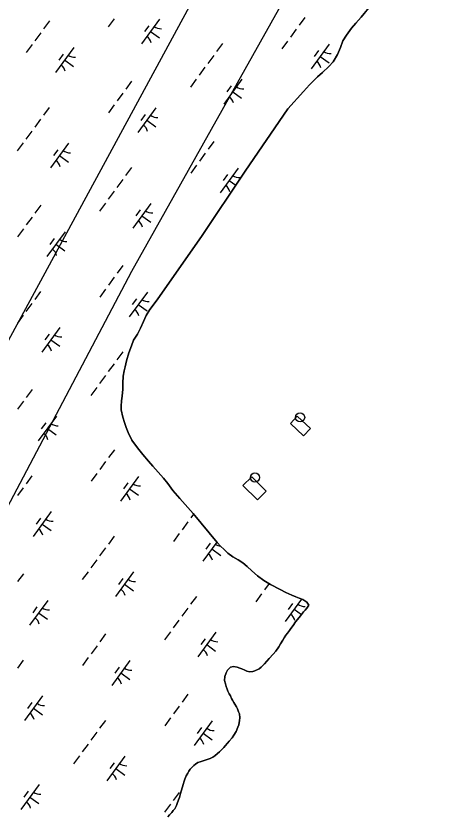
# Model space of a CAD drawing. Extents: x 3905714 to 3926767, y 183354 to 205755.
# Drawn here: x 3921399 to 3922095, y 196531 to 197837 of the extents above; entities that cross this region are included whole.
import ezdxf

# ---------------------------------------------------------------- set-up
doc = ezdxf.new("R2010")
doc.units = 0
for name, color, linetype in [('V-CHAN-DOCK', 7, 'Continuous'), ('V-DOMW-TANK', 7, 'Continuous'), ('V-TOPO-GNAM-IDEN', 7, 'Continuous'), ('V-TOPO-SHOR', 7, 'Continuous'), ('V-UTIL-LINE', 7, 'Continuous'), ('V-WETL-SWMP', 7, 'Continuous')]:
    doc.layers.add(name, color=color, linetype=linetype)

msp = doc.modelspace()

# ---------------------------------------------------------------- linework, layer by layer
at = {"layer": 'V-CHAN-DOCK'}
for points in [[(3921857.1, 197183.3), (3921878.6, 197163.3), (3921867.6, 197151.4), (3921846, 197171.4)], [(3921784, 197083.4), (3921806.3, 197061.1), (3921792.1, 197046.8), (3921768.6, 197070.3), (3921782.9, 197084.5)]]:
    msp.add_lwpolyline(points, close=True, dxfattribs=at)
at = {"layer": 'V-DOMW-TANK'}
for centre in [(3921861.8, 197181.5), (3921788.2, 197083.3)]:
    msp.add_circle(centre, 7.5, dxfattribs=at)
at = {"layer": 'V-TOPO-SHOR'}
for points in [[(3921876.3, 196874.8), (3921872.6, 196879.9), (3921866.4, 196884.2), (3921860.1, 196886.5), (3921854.7, 196888.5), (3921848.1, 196891.2), (3921838.5, 196895.6), (3921829.2, 196900.5), (3921813.8, 196908.7), (3921802.9, 196915.4), (3921792.2, 196922.6), (3921783.3, 196930.9), (3921775.7, 196938.3), (3921768.3, 196943.8), (3921760.8, 196948.7), (3921752, 196953.6), (3921744.2, 196959.8), (3921737.2, 196966.1), (3921732.4, 196970.8), (3921726.6, 196977.1), (3921687.2, 197024.8), (3921665.6, 197048.8), (3921654.4, 197062.3), (3921646, 197073.3), (3921639, 197082.2), (3921630.3, 197092.2), (3921621.8, 197102), (3921614.8, 197110), (3921605.4, 197121), (3921599, 197129), (3921591.7, 197138), (3921587.4, 197144.2), (3921581.4, 197156.7), (3921578.1, 197164.9), (3921575.2, 197173.1), (3921572.7, 197181.7), (3921570.2, 197194), (3921569.9, 197199.6), (3921570.7, 197208.6), (3921571.7, 197216.2), (3921572.7, 197227.5), (3921572.7, 197237.1), (3921573.5, 197248.6), (3921574.7, 197257.5), (3921576.3, 197263.8), (3921578.7, 197273.7), (3921582.7, 197286.9), (3921586.6, 197298.4), (3921590.3, 197307.4), (3921596.6, 197317.3), (3921601.7, 197327), (3921606.4, 197337.9), (3921610.9, 197347.8), (3921616.8, 197357.4), (3921625.2, 197368.8), (3921629.8, 197375.1), (3921701.1, 197476.9), (3921772.2, 197583.5), (3921841.6, 197684.8), (3921867.6, 197713.2), (3921877, 197724.2), (3921882.7, 197729.9), (3921890.3, 197737.3), (3921898.5, 197744.4), (3921908.7, 197754.2), (3921915.5, 197761.7), (3921922.8, 197773.6), (3921927.5, 197785.1), (3921931.4, 197796), (3921937.5, 197805.5), (3921945.4, 197816.8), (3921952.6, 197824.8), (3921961.6, 197834.9), (3922001.4, 197883.8)], [(3921646.2, 196529.4), (3921649, 196532.7), (3921652.4, 196536.7), (3921654.9, 196539.7), (3921657.5, 196542.3), (3921660.3, 196547.8), (3921661.5, 196551.1), (3921663.6, 196557), (3921664.9, 196561.3), (3921666.7, 196567.3), (3921667.7, 196571.6), (3921669.8, 196578.2), (3921671, 196582.3), (3921672.8, 196587.6), (3921673.9, 196591.2), (3921676.2, 196596.5), (3921678.5, 196601), (3921680.3, 196604.1), (3921682.5, 196607.1), (3921684.8, 196609.6), (3921688.7, 196613.2), (3921691.5, 196615.4), (3921695.3, 196618), (3921699.1, 196619.2), (3921705.2, 196621.2), (3921712, 196623.5), (3921715.3, 196624.5), (3921719.6, 196626.8), (3921723, 196629), (3921727.3, 196632.8), (3921730.3, 196635.6), (3921733.1, 196638.4), (3921737.5, 196642.4), (3921739.8, 196645.5), (3921743.6, 196649.8), (3921746.4, 196652.8), (3921751, 196658.6), (3921754, 196662.9), (3921757.6, 196669), (3921760.2, 196675.6), (3921761.7, 196679.9), (3921763, 196686.5), (3921763.5, 196690.8), (3921763, 196697.4), (3921761.5, 196700.7), (3921759.5, 196705.5), (3921758, 196708.8), (3921755.5, 196713.1), (3921754, 196716.2), (3921751.7, 196719.7), (3921750.2, 196722.5), (3921748.2, 196727.1), (3921746.4, 196730.1), (3921743.9, 196734.7), (3921742.9, 196737.8), (3921741.1, 196742.3), (3921739.9, 196746.4), (3921738.4, 196752.2), (3921738.9, 196758.3), (3921741.2, 196764.7), (3921743.2, 196769), (3921748.1, 196773.5), (3921753.4, 196775), (3921759, 196774), (3921763.5, 196772.2), (3921766.8, 196770.9), (3921771.7, 196768.9), (3921775.2, 196767.3), (3921779.8, 196766), (3921784.8, 196766.5), (3921788.1, 196767.8), (3921795.3, 196771.3), (3921798.6, 196773.8), (3921803.9, 196779.4), (3921811.5, 196787.7), (3921817.7, 196794.8), (3921822, 196799.9), (3921827.3, 196807.2), (3921829.9, 196811.8), (3921833.7, 196817.9), (3921835.8, 196821.4), (3921838.8, 196826.2), (3921841.1, 196829.2), (3921844.4, 196833.8), (3921846.5, 196836.8), (3921850.3, 196841.9), (3921854.4, 196847.5), (3921857.7, 196851.5), (3921862.5, 196857.6), (3921867.6, 196864.1), (3921869.9, 196866.7), (3921872.7, 196870.2), (3921876.3, 196874.8)]]:
    msp.add_lwpolyline(points, dxfattribs=at)
at = {"layer": 'V-UTIL-LINE'}
for points in [[(3915141.9, 186857.8), (3915602.3, 187412.4), (3917208.6, 188427.2), (3918201.9, 190592.4), (3918499.5, 191341.7), (3918705.2, 192156.6), (3920335.2, 195367.3), (3921815.2, 198099.7), (3922187.2, 198661.6)], [(3919053.8, 189827.1), (3918313.5, 190612.1), (3918520.5, 191058.3), (3918753.9, 192077.3), (3920478.5, 195285.3), (3921148.4, 196586.7), (3921587.5, 197419.9), (3921944.6, 198057.5)]]:
    msp.add_lwpolyline(points, dxfattribs=at)
at = {"layer": 'V-WETL-SWMP'}
for p, q in [((3922001.4, 197883.8), (3921961.6, 197834.9)), ((3921558.4, 197831.8), (3921548.9, 197818.9)), ((3921632.6, 197831.5), (3921603, 197791.1)), ((3921869.6, 197834.3), (3921860.2, 197821.4)), ((3921961.6, 197834.9), (3921952.6, 197824.8)), ((3921453, 197828.5), (3921443.5, 197815.6)), ((3921615.1, 197820.7), (3921608, 197811)), ((3921945.4, 197816.8), (3921937.5, 197805.5)), ((3921952.6, 197824.8), (3921945.4, 197816.8)), ((3921438.8, 197809.2), (3921429.3, 197796.2)), ((3921617.8, 197811.3), (3921632.3, 197800.7)), ((3921855.5, 197815), (3921846, 197802.1)), ((3921937.5, 197805.5), (3921931.4, 197796)), ((3921735.1, 197791.6), (3921725.7, 197778.7)), ((3921841.3, 197795.6), (3921831.8, 197782.7)), ((3921909.3, 197790.8), (3921879.7, 197750.5)), ((3921931.4, 197796), (3921927.5, 197785.1)), ((3921424.6, 197789.8), (3921415.1, 197776.9)), ((3921492.6, 197785), (3921463.1, 197744.6)), ((3921891.8, 197780), (3921884.7, 197770.3)), ((3921927.5, 197785.1), (3921922.8, 197773.6)), ((3921475.2, 197774.2), (3921468.1, 197764.5)), ((3921477.8, 197764.8), (3921492.4, 197754.2)), ((3921720.9, 197772.2), (3921711.5, 197759.3)), ((3921894.5, 197770.6), (3921909, 197760)), ((3921922.8, 197773.6), (3921915.5, 197761.7)), ((3921706.7, 197752.9), (3921697.3, 197739.9)), ((3921908.7, 197754.2), (3921898.5, 197744.4)), ((3921915.5, 197761.7), (3921908.7, 197754.2)), ((3921898.5, 197744.4), (3921890.3, 197737.3)), ((3921587.1, 197730.2), (3921577.7, 197717.3)), ((3921692.6, 197733.5), (3921683.1, 197720.6)), ((3921766.7, 197733.2), (3921737.2, 197692.8)), ((3921882.7, 197729.9), (3921877, 197724.2)), ((3921890.3, 197737.3), (3921882.7, 197729.9)), ((3921749.3, 197722.4), (3921742.2, 197712.7)), ((3921752, 197713), (3921766.5, 197702.4)), ((3921867.6, 197713.2), (3921841.6, 197684.8)), ((3921877, 197724.2), (3921867.6, 197713.2)), ((3921573, 197710.8), (3921563.5, 197697.9)), ((3921452.6, 197687.4), (3921443.2, 197674.5)), ((3921558.8, 197691.5), (3921549.3, 197678.6)), ((3921626.8, 197686.7), (3921597.2, 197646.3)), ((3921609.3, 197675.9), (3921602.2, 197666.2)), ((3921841.6, 197684.8), (3921772.2, 197583.5)), ((3921438.4, 197668.1), (3921429, 197655.2)), ((3921612, 197666.5), (3921626.5, 197655.8)), ((3921424.2, 197648.7), (3921414.8, 197635.8)), ((3921410.1, 197629.4), (3921400.6, 197616.5)), ((3921484.2, 197629), (3921454.7, 197588.7)), ((3921721.3, 197631.9), (3921711.9, 197619)), ((3921466.8, 197618.3), (3921459.7, 197608.6)), ((3921469.5, 197608.9), (3921484, 197598.2)), ((3921707.1, 197612.5), (3921697.7, 197599.6)), ((3921586.8, 197589.1), (3921577.3, 197576.2)), ((3921693, 197593.2), (3921683.5, 197580.3)), ((3921772.2, 197583.5), (3921701.1, 197476.9)), ((3921761, 197588.3), (3921731.4, 197548)), ((3921572.6, 197569.8), (3921563.2, 197556.9)), ((3921743.5, 197577.6), (3921736.4, 197567.9)), ((3921746.2, 197568.2), (3921756.8, 197560.4)), ((3921558.4, 197550.4), (3921549, 197537.5)), ((3921544.2, 197531.1), (3921534.8, 197518.2)), ((3921618.4, 197530.7), (3921588.9, 197490.4)), ((3921438.8, 197527.8), (3921429.4, 197514.9)), ((3921601, 197520), (3921593.9, 197510.3)), ((3921424.6, 197508.4), (3921415.2, 197495.5)), ((3921603.7, 197510.6), (3921618.2, 197499.9)), ((3921410.5, 197489), (3921401, 197476.1)), ((3921478.5, 197484.2), (3921448.9, 197443.9)), ((3921701.1, 197476.9), (3921629.8, 197375.1)), ((3921461, 197473.4), (3921453.9, 197463.8)), ((3921463.7, 197464), (3921478.2, 197453.4)), ((3921573, 197429.5), (3921563.6, 197416.6)), ((3921558.8, 197410.1), (3921549.4, 197397.2)), ((3921438.5, 197386.7), (3921429, 197373.8)), ((3921544.6, 197390.7), (3921535.2, 197377.8)), ((3921612.7, 197385.9), (3921583.1, 197345.6)), ((3921595.2, 197375.1), (3921588.1, 197365.5)), ((3921629.8, 197375.1), (3921625.2, 197368.8)), ((3921424.3, 197367.3), (3921414.8, 197354.4)), ((3921597.9, 197365.7), (3921612.4, 197355.1)), ((3921625.2, 197368.8), (3921616.8, 197357.4)), ((3921410.1, 197348), (3921400.7, 197335.1)), ((3921610.9, 197347.8), (3921606.4, 197337.9)), ((3921616.8, 197357.4), (3921610.9, 197347.8)), ((3921606.4, 197337.9), (3921601.7, 197327)), ((3921470.1, 197328.3), (3921440.6, 197288)), ((3921601.7, 197327), (3921596.6, 197317.3)), ((3921452.7, 197317.5), (3921445.6, 197307.8)), ((3921455.3, 197308.1), (3921469.9, 197297.5)), ((3921590.3, 197307.4), (3921586.6, 197298.4)), ((3921596.6, 197317.3), (3921590.3, 197307.4)), ((3921586.6, 197298.4), (3921582.7, 197286.9)), ((3921572.7, 197288.4), (3921563.2, 197275.5)), ((3921582.7, 197286.9), (3921578.7, 197273.7)), ((3921558.5, 197269), (3921549, 197256.1)), ((3921578.7, 197273.7), (3921576.3, 197263.8)), ((3921574.7, 197257.5), (3921573.5, 197248.6)), ((3921576.3, 197263.8), (3921574.7, 197257.5)), ((3921544.3, 197249.7), (3921534.8, 197236.8)), ((3921573.5, 197248.6), (3921572.7, 197237.1)), ((3921530.1, 197230.3), (3921520.7, 197217.4)), ((3921572.7, 197237.1), (3921572.7, 197227.5)), ((3921424.7, 197227), (3921415.2, 197214.1)), ((3921571.7, 197216.2), (3921570.7, 197208.6)), ((3921572.7, 197227.5), (3921571.7, 197216.2)), ((3921410.5, 197207.7), (3921401.1, 197194.8)), ((3921570.7, 197208.6), (3921569.9, 197199.6)), ((3921569.9, 197199.6), (3921570.2, 197194)), ((3921570.2, 197194), (3921572.7, 197181.7)), ((3921464.3, 197183.5), (3921434.8, 197143.1)), ((3921572.7, 197181.7), (3921575.2, 197173.1)), ((3921446.9, 197172.7), (3921439.8, 197163)), ((3921449.6, 197163.3), (3921464.1, 197152.7)), ((3921575.2, 197173.1), (3921578.1, 197164.9)), ((3921578.1, 197164.9), (3921581.4, 197156.7)), ((3921581.4, 197156.7), (3921587.4, 197144.2)), ((3921587.4, 197144.2), (3921591.7, 197138)), ((3921591.7, 197138), (3921599, 197129)), ((3921558.9, 197128.7), (3921549.4, 197115.8)), ((3921599, 197129), (3921605.4, 197121)), ((3921605.4, 197121), (3921614.8, 197110)), ((3921544.7, 197109.4), (3921535.2, 197096.5)), ((3921614.8, 197110), (3921621.8, 197102)), ((3921621.8, 197102), (3921630.3, 197092.2)), ((3921424.3, 197086), (3921414.9, 197073.1)), ((3921530.5, 197090), (3921521.1, 197077.1)), ((3921598.5, 197085.2), (3921569, 197044.8)), ((3921630.3, 197092.2), (3921639, 197082.2)), ((3921581.1, 197074.4), (3921574, 197064.7)), ((3921639, 197082.2), (3921646, 197073.3)), ((3921646, 197073.3), (3921654.4, 197062.3)), ((3921410.2, 197066.6), (3921400.7, 197053.7)), ((3921583.7, 197065), (3921598.3, 197054.4)), ((3921654.4, 197062.3), (3921665.6, 197048.8)), ((3921665.6, 197048.8), (3921687.2, 197024.8)), ((3921456, 197027.6), (3921426.4, 196987.2)), ((3921688.1, 197023.6), (3921683.6, 197017.5)), ((3921687.2, 197024.8), (3921726.6, 196977.1)), ((3921438.5, 197016.8), (3921431.4, 197007.1)), ((3921441.2, 197007.4), (3921455.7, 196996.7)), ((3921678.9, 197011.1), (3921669.4, 196998.1)), ((3921558.5, 196987.7), (3921549.1, 196974.7)), ((3921664.7, 196991.7), (3921655.2, 196978.8)), ((3921544.3, 196968.3), (3921534.9, 196955.4)), ((3921726, 196977.7), (3921703.1, 196946.5)), ((3921715.2, 196976.1), (3921708.1, 196966.4)), ((3921726.6, 196977.1), (3921732.4, 196970.8)), ((3921732.4, 196970.8), (3921737.2, 196966.1)), ((3921717.9, 196966.7), (3921732.4, 196956.1)), ((3921737.2, 196966.1), (3921744.2, 196959.8)), ((3921744.2, 196959.8), (3921752, 196953.6)), ((3921530.2, 196948.9), (3921520.7, 196936)), ((3921752, 196953.6), (3921760.8, 196948.7)), ((3921760.8, 196948.7), (3921768.4, 196943.8)), ((3921768.4, 196943.8), (3921775.7, 196938.3)), ((3921516, 196929.6), (3921506.5, 196916.7)), ((3921590.2, 196929.2), (3921560.6, 196888.9)), ((3921775.7, 196938.3), (3921783.3, 196930.9)), ((3921783.3, 196930.9), (3921792.2, 196922.6)), ((3921410.6, 196926.3), (3921401.1, 196913.4)), ((3921572.7, 196918.5), (3921565.6, 196908.8)), ((3921792.2, 196922.6), (3921802.9, 196915.4)), ((3921802.9, 196915.4), (3921813.8, 196908.7)), ((3921575.4, 196909.1), (3921589.9, 196898.4)), ((3921811.3, 196910.3), (3921803.6, 196899.8)), ((3921813.8, 196908.7), (3921829.2, 196900.5)), ((3921692.7, 196889.3), (3921683.2, 196876.4)), ((3921798.9, 196893.4), (3921789.4, 196880.5)), ((3921829.2, 196900.5), (3921838.5, 196895.6)), ((3921838.5, 196895.6), (3921848.1, 196891.2)), ((3921848.1, 196891.2), (3921854.7, 196888.5)), ((3921450.2, 196882.7), (3921420.7, 196842.4)), ((3921864.2, 196885), (3921837.3, 196848.2)), ((3921849.4, 196877.8), (3921842.3, 196868.1)), ((3921854.7, 196888.5), (3921860.1, 196886.5)), ((3921860.1, 196886.5), (3921866.4, 196884.2)), ((3921866.4, 196884.2), (3921872.6, 196879.9)), ((3921872.6, 196879.9), (3921876.3, 196874.8)), ((3921432.7, 196872), (3921425.7, 196862.3)), ((3921678.5, 196870), (3921669.1, 196857.1)), ((3921852.1, 196868.4), (3921864.1, 196859.6)), ((3921867.6, 196864.1), (3921862.5, 196857.6)), ((3921869.9, 196866.7), (3921867.6, 196864.1)), ((3921872.7, 196870.2), (3921869.9, 196866.7)), ((3921876.3, 196874.8), (3921872.7, 196870.2)), ((3921435.4, 196862.6), (3921449.9, 196851.9)), ((3921664.3, 196850.6), (3921654.9, 196837.7)), ((3921857.7, 196851.5), (3921854.4, 196847.5)), ((3921862.5, 196857.6), (3921857.7, 196851.5)), ((3921846.5, 196836.8), (3921844.4, 196833.8)), ((3921850.3, 196841.9), (3921846.5, 196836.8)), ((3921854.4, 196847.5), (3921850.3, 196841.9)), ((3921544.7, 196828), (3921535.3, 196815.1)), ((3921650.2, 196831.3), (3921640.7, 196818.4)), ((3921724.3, 196830.9), (3921694.8, 196790.6)), ((3921838.8, 196826.2), (3921835.8, 196821.4)), ((3921841.1, 196829.2), (3921838.8, 196826.2)), ((3921844.4, 196833.8), (3921841.1, 196829.2)), ((3921706.9, 196820.2), (3921699.8, 196810.5)), ((3921709.6, 196810.8), (3921724.1, 196800.1)), ((3921829.9, 196811.8), (3921827.3, 196807.2)), ((3921833.7, 196817.9), (3921829.9, 196811.8)), ((3921835.8, 196821.4), (3921833.7, 196817.9)), ((3921530.6, 196808.6), (3921521.1, 196795.7)), ((3921822, 196799.9), (3921817.7, 196794.8)), ((3921827.3, 196807.2), (3921822, 196799.9)), ((3921410.2, 196785.2), (3921400.8, 196772.3)), ((3921516.4, 196789.3), (3921506.9, 196776.3)), ((3921811.5, 196787.7), (3921803.9, 196779.4)), ((3921817.7, 196794.8), (3921811.5, 196787.7)), ((3921584.4, 196784.4), (3921554.8, 196744.1)), ((3921566.9, 196773.7), (3921559.8, 196764)), ((3921748.1, 196773.5), (3921743.2, 196769)), ((3921753.4, 196775), (3921748.1, 196773.5)), ((3921759, 196774), (3921753.4, 196775)), ((3921763.5, 196772.2), (3921759, 196774)), ((3921766.8, 196770.9), (3921763.5, 196772.2)), ((3921798.6, 196773.8), (3921795.3, 196771.3)), ((3921803.9, 196779.4), (3921798.6, 196773.8)), ((3921569.6, 196764.3), (3921584.1, 196753.6)), ((3921741.2, 196764.7), (3921738.9, 196758.3)), ((3921743.2, 196769), (3921741.2, 196764.7)), ((3921771.7, 196768.9), (3921766.8, 196770.9)), ((3921775.2, 196767.3), (3921771.7, 196768.9)), ((3921779.8, 196766), (3921775.2, 196767.3)), ((3921784.8, 196766.5), (3921779.8, 196766)), ((3921788.1, 196767.8), (3921784.8, 196766.5)), ((3921795.3, 196771.3), (3921788.1, 196767.8)), ((3921738.9, 196758.3), (3921738.4, 196752.2)), ((3921738.4, 196752.2), (3921739.9, 196746.4)), ((3921739.9, 196746.4), (3921741.1, 196742.3)), ((3921741.1, 196742.3), (3921742.9, 196737.8)), ((3921742.9, 196737.8), (3921743.9, 196734.7)), ((3921743.9, 196734.7), (3921746.4, 196730.1)), ((3921441.8, 196726.8), (3921412.3, 196686.5)), ((3921678.9, 196729.7), (3921669.5, 196716.8)), ((3921746.4, 196730.1), (3921748.2, 196727.1)), ((3921748.2, 196727.1), (3921750.2, 196722.5)), ((3921750.2, 196722.5), (3921751.7, 196719.7)), ((3921751.7, 196719.7), (3921754, 196716.2)), ((3921424.4, 196716), (3921417.3, 196706.4)), ((3921427.1, 196706.6), (3921441.6, 196696)), ((3921664.7, 196710.3), (3921655.3, 196697.4)), ((3921754, 196716.2), (3921755.5, 196713.1)), ((3921755.5, 196713.1), (3921758, 196708.8)), ((3921758, 196708.8), (3921759.5, 196705.5)), ((3921759.5, 196705.5), (3921761.5, 196700.7)), ((3921761.5, 196700.7), (3921763, 196697.4)), ((3921763, 196697.4), (3921763.5, 196690.8)), ((3921544.4, 196686.9), (3921534.9, 196674)), ((3921650.6, 196691), (3921641.1, 196678)), ((3921718.6, 196686.1), (3921689, 196645.8)), ((3921763, 196686.5), (3921761.7, 196679.9)), ((3921763.5, 196690.8), (3921763, 196686.5)), ((3921530.2, 196667.6), (3921520.7, 196654.6)), ((3921701.1, 196675.4), (3921694, 196665.7)), ((3921757.6, 196669), (3921754, 196662.9)), ((3921760.2, 196675.6), (3921757.6, 196669)), ((3921761.7, 196679.9), (3921760.2, 196675.6)), ((3921703.8, 196666), (3921718.3, 196655.3)), ((3921751, 196658.6), (3921746.4, 196652.8)), ((3921754, 196662.9), (3921751, 196658.6)), ((3921516, 196648.2), (3921506.6, 196635.3)), ((3921737.5, 196642.4), (3921733.1, 196638.4)), ((3921739.8, 196645.5), (3921737.5, 196642.4)), ((3921743.6, 196649.8), (3921739.8, 196645.5)), ((3921746.4, 196652.8), (3921743.6, 196649.8)), ((3921501.8, 196628.8), (3921492.4, 196615.9)), ((3921576, 196628.5), (3921546.5, 196588.2)), ((3921723, 196629), (3921719.6, 196626.8)), ((3921727.3, 196632.8), (3921723, 196629)), ((3921730.3, 196635.6), (3921727.3, 196632.8)), ((3921733.1, 196638.4), (3921730.3, 196635.6)), ((3921558.6, 196617.7), (3921551.5, 196608.1)), ((3921691.5, 196615.4), (3921688.7, 196613.2)), ((3921695.3, 196618), (3921691.5, 196615.4)), ((3921699.1, 196619.2), (3921695.3, 196618)), ((3921705.2, 196621.2), (3921699.1, 196619.2)), ((3921712, 196623.5), (3921705.2, 196621.2)), ((3921715.3, 196624.5), (3921712, 196623.5)), ((3921719.6, 196626.8), (3921715.3, 196624.5)), ((3921561.2, 196608.3), (3921575.8, 196597.7)), ((3921680.3, 196604.1), (3921678.5, 196601)), ((3921682.5, 196607.1), (3921680.3, 196604.1)), ((3921684.8, 196609.6), (3921682.5, 196607.1)), ((3921688.7, 196613.2), (3921684.8, 196609.6)), ((3921673.9, 196591.2), (3921672.8, 196587.6)), ((3921676.2, 196596.5), (3921673.9, 196591.2)), ((3921678.5, 196601), (3921676.2, 196596.5)), ((3921436.1, 196582), (3921406.5, 196541.7)), ((3921669.8, 196578.2), (3921667.7, 196571.6)), ((3921671, 196582.3), (3921669.8, 196578.2)), ((3921672.8, 196587.6), (3921671, 196582.3)), ((3921418.6, 196571.2), (3921411.5, 196561.5)), ((3921664.4, 196569.2), (3921654.9, 196556.3)), ((3921666.7, 196567.3), (3921664.9, 196561.3)), ((3921667.7, 196571.6), (3921666.7, 196567.3)), ((3921421.3, 196561.8), (3921435.8, 196551.2)), ((3921650.2, 196549.9), (3921640.7, 196537)), ((3921661.5, 196551.1), (3921660.3, 196547.8)), ((3921663.6, 196557), (3921661.5, 196551.1)), ((3921664.9, 196561.3), (3921663.6, 196557)), ((3921652.4, 196536.7), (3921649, 196532.7)), ((3921654.9, 196539.7), (3921652.4, 196536.7)), ((3921657.5, 196542.3), (3921654.9, 196539.7)), ((3921660.3, 196547.8), (3921657.5, 196542.3)), ((3921649, 196532.7), (3921646.2, 196529.4))]:
    msp.add_line(p, q, dxfattribs=at)
for centre, start, end in [((3921634.3, 197833.4), 233, 274.5436), ((3921601.7, 197788.9), 13, 54.5436), ((3921911, 197792.8), 233, 274.5436), ((3921494.3, 197786.9), 233, 274.5436), ((3921461.7, 197742.4), 13, 54.5436), ((3921878.4, 197748.2), 13, 54.5436), ((3921768.5, 197735.1), 233, 274.5436), ((3921735.8, 197690.6), 13, 54.5436), ((3921628.5, 197688.6), 233, 274.5436), ((3921595.9, 197644.1), 13, 54.5436), ((3921486, 197631), 233, 274.5436), ((3921453.3, 197586.4), 13, 54.5436), ((3921762.7, 197590.3), 233, 274.5436), ((3921730.1, 197545.8), 13, 54.5436), ((3921620.2, 197532.7), 233, 274.5436), ((3921587.5, 197488.1), 13, 54.5436), ((3921480.2, 197486.2), 233, 274.5436), ((3921447.6, 197441.6), 13, 54.5436), ((3921614.4, 197387.9), 233, 274.5436), ((3921581.7, 197343.3), 13, 54.5436), ((3921471.9, 197330.3), 233, 274.5436), ((3921439.2, 197285.7), 13, 54.5436), ((3921466.1, 197185.4), 233, 274.5436), ((3921433.4, 197140.9), 13, 54.5436), ((3921600.3, 197087.1), 233, 274.5436), ((3921567.6, 197042.6), 13, 54.5436), ((3921457.7, 197029.5), 233, 274.5436), ((3921425.1, 196985), 13, 54.5436), ((3921734.4, 196988.8), 233, 261.4743), ((3921701.8, 196944.3), 13, 54.5436), ((3921591.9, 196931.2), 233, 274.5436), ((3921559.2, 196886.7), 13, 54.5436), ((3921868.6, 196890.5), 233, 274.5436), ((3921451.9, 196884.7), 233, 274.5436), ((3921419.3, 196840.1), 13, 54.5436), ((3921836, 196846), 13, 54.5436), ((3921726.1, 196832.9), 233, 274.5436), ((3921693.4, 196788.4), 13, 54.5436), ((3921586.1, 196786.4), 233, 274.5436), ((3921553.5, 196741.8), 13, 54.5436), ((3921443.6, 196728.8), 233, 274.5436), ((3921410.9, 196684.2), 13, 54.5436), ((3921720.3, 196688.1), 233, 274.5436), ((3921687.7, 196643.5), 13, 54.5436), ((3921577.8, 196630.5), 233, 274.5436), ((3921545.1, 196585.9), 13, 54.5436), ((3921437.8, 196584), 233, 274.5436), ((3921405.2, 196539.4), 13, 54.5436)]:
    msp.add_arc(centre, 17.6, start, end, dxfattribs=at)

# ---------------------------------------------------------------- texts
at = {"layer": 'V-TOPO-GNAM-IDEN'}
msp.add_text('PLAQUEMINES', height=100, rotation=233.7732, dxfattribs=at).set_placement((3922590.4, 197096))

doc.saveas('drawing.dxf')
